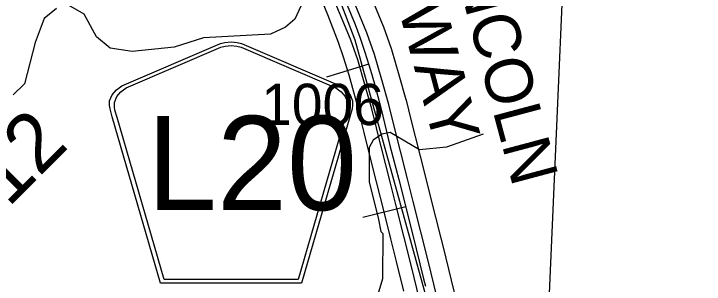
# Model space of a CAD drawing. Extents: x -132.8 to -73.3, y -60 to -26.
# Drawn here: x -124.34 to -123.168, y -34.247 to -33.788 of the extents above; entities that cross this region are included whole.
import ezdxf

# ---------------------------------------------------------------- set-up
doc = ezdxf.new("R2010")
doc.units = 0
for name, color, linetype in [('tdCoHydroRiver', 7, 'Continuous'), ('tdCoRRCL', 7, 'Continuous'), ('tdCoSecRdNmbr', 7, 'Continuous'), ('tdCoSecRdTxt', 7, 'Continuous'), ('tdCoSecRteBand', 7, 'Continuous'), ('tdCoSecRteCL', 7, 'Continuous'), ('tdCoSectLine', 7, 'Continuous'), ('tdCoSectLinePart', 7, 'Continuous'), ('tdCoShieldCoRteHrd', 7, 'Continuous'), ('tdCoSurfAsphalt', 7, 'Continuous'), ('tdStHwyIntRefPost1', 7, 'Continuous')]:
    doc.layers.add(name, color=color, linetype=linetype)

msp = doc.modelspace()

# ---------------------------------------------------------------- linework, layer by layer
at = {"layer": 'tdCoHydroRiver'}
for points in [[(-124.2678, -33.7793), (-124.2888, -33.796), (-124.3041, -33.8366), (-124.3219, -33.9071), (-124.3414, -33.9255)], [(-123.8526, -33.7754), (-123.8627, -33.7972), (-123.8789, -33.8109), (-123.9045, -33.8228), (-124.0183, -33.829), (-124.0677, -33.845), (-124.1389, -33.8524), (-124.1766, -33.8466), (-124.1997, -33.827), (-124.2207, -33.7885), (-124.2471, -33.7736)], [(-123.5432, -33.9925), (-123.6054, -34.0144), (-123.6513, -34.0194), (-123.7009, -33.9896), (-123.7152, -33.9923), (-123.7297, -34.0029), (-123.7364, -34.0154), (-123.7365, -34.0737), (-123.7209, -34.1373), (-123.7168, -34.1579), (-123.7137, -34.1611), (-123.7143, -34.2384), (-123.7371, -34.3166), (-123.7523, -34.3525), (-123.7876, -34.4824), (-123.7925, -34.4886), (-123.8064, -34.5355), (-123.8232, -34.5697), (-123.8302, -34.5932)]]:
    msp.add_lwpolyline(points, dxfattribs=at)
at = {"layer": 'tdCoRRCL'}
for p, q in [((-123.7374, -33.8736), (-123.809, -33.8958)), ((-123.6745, -34.1159), (-123.7473, -34.1339))]:
    msp.add_line(p, q, dxfattribs=at)
for points in [[(-124.3175, -31.846), (-124.3316, -32.3374), (-124.3259, -32.4212), (-124.2133, -32.6972), (-124.1764, -32.758), (-124.0445, -33.088), (-124.0165, -33.1629), (-123.761, -33.8321), (-123.637, -34.2801), (-123.4402, -35.085), (-123.1296, -36.2462), (-123.0521, -36.6016), (-122.9839, -37.1918)], [(-123.6776, -34.2593), (-123.6901, -34.2089), (-123.6997, -34.1705), (-123.7111, -34.1244), (-123.7302, -34.0494), (-123.7453, -33.9898), (-123.7584, -33.9375), (-123.7707, -33.8924), (-123.7802, -33.862), (-123.7888, -33.8368), (-123.807, -33.7899), (-123.8339, -33.7233)], [(-123.7808, -33.7562), (-123.7606, -33.806), (-123.7524, -33.828), (-123.7438, -33.8532), (-123.7344, -33.8836), (-123.7278, -33.9072), (-123.7163, -33.9502), (-123.7016, -34.0118), (-123.6861, -34.0695), (-123.6633, -34.1617), (-123.6442, -34.2385), (-123.6412, -34.2505)]]:
    msp.add_lwpolyline(points, dxfattribs=at)
at = {"layer": 'tdCoSecRteBand'}
for points in [[(-123.7475, -33.725), (-123.7129, -33.8089), (-123.7126, -33.8096), (-123.7123, -33.8103), (-123.6993, -33.8471), (-123.699, -33.8479), (-123.6987, -33.8487), (-123.6862, -33.8916), (-123.6861, -33.8917), (-123.6861, -33.8919), (-123.6742, -33.9338), (-123.6741, -33.9344), (-123.6739, -33.9349), (-123.6661, -33.9675), (-123.6422, -34.061), (-123.6422, -34.0611), (-123.6422, -34.0612), (-123.6326, -34.0999), (-123.6067, -34.2029), (-123.6067, -34.2031), (-123.6066, -34.2032), (-123.579, -34.3173)], [(-123.6373, -34.3315), (-123.6649, -34.2174), (-123.6908, -34.1145), (-123.6908, -34.1144), (-123.6908, -34.1144), (-123.7004, -34.0758), (-123.7243, -33.9822), (-123.7243, -33.982), (-123.7244, -33.9818), (-123.7321, -33.9495), (-123.7438, -33.9083), (-123.7561, -33.8664), (-123.7686, -33.8311), (-123.8031, -33.7477)]]:
    msp.add_lwpolyline(points, dxfattribs=at)
at = {"layer": 'tdCoSecRteCL'}
msp.add_lwpolyline([(-123.4503, -34.9522), (-123.4706, -34.8719), (-123.4994, -34.7582), (-123.5214, -34.6692), (-123.5524, -34.5466), (-123.582, -34.4297), (-123.6082, -34.3244), (-123.6358, -34.2102), (-123.6617, -34.1072), (-123.6713, -34.0684), (-123.6952, -33.9747), (-123.7031, -33.9419), (-123.715, -33.9), (-123.7275, -33.8571), (-123.7406, -33.8204), (-123.7754, -33.7363), (-123.7926, -33.6924), (-123.8252, -33.6093), (-123.8376, -33.5787)], dxfattribs=at)
at = {"layer": 'tdCoSectLine'}
msp.add_lwpolyline([(-123.4333, -34.328), (-123.3909, -33.358)], dxfattribs=at)
at = {"layer": 'tdCoSectLinePart'}
msp.add_lwpolyline([(-123.4333, -34.328), (-123.3909, -33.358)], dxfattribs=at)
at = {"layer": 'tdCoShieldCoRteHrd'}
for points in [[(-124.091, -34.2459), (-124.173, -33.963), (-124.1768, -33.9498), (-124.1776, -33.9439), (-124.1776, -33.9361), (-124.1733, -33.9258), (-124.166, -33.9173), (-124.1565, -33.9106), (-123.9892, -33.8383), (-123.9817, -33.8367), (-123.9712, -33.8357), (-123.9608, -33.8367), (-123.9533, -33.8383), (-123.786, -33.9106), (-123.7765, -33.9173), (-123.7692, -33.9258), (-123.7649, -33.9361), (-123.7649, -33.9439), (-123.7657, -33.9498), (-123.7695, -33.963), (-123.8515, -34.2459)], [(-124.0851, -34.2395), (-124.1649, -33.9643), (-124.1686, -33.9516), (-124.1693, -33.946), (-124.1693, -33.9385), (-124.1652, -33.9286), (-124.1582, -33.9204), (-124.1491, -33.914), (-123.9885, -33.8446), (-123.9813, -33.843), (-123.9712, -33.8421), (-123.9612, -33.843), (-123.954, -33.8446), (-123.7934, -33.914), (-123.7842, -33.9204), (-123.7773, -33.9286), (-123.7732, -33.9385), (-123.7732, -33.946), (-123.7739, -33.9516), (-123.7776, -33.9643), (-123.8573, -34.2395)]]:
    msp.add_lwpolyline(points, close=True, dxfattribs=at)
at = {"layer": 'tdCoSurfAsphalt'}
msp.add_lwpolyline([(-123.6082, -34.3244), (-123.6358, -34.2102), (-123.6617, -34.1072), (-123.6713, -34.0684), (-123.6952, -33.9747), (-123.7031, -33.9419), (-123.715, -33.9), (-123.7275, -33.8571), (-123.7406, -33.8204), (-123.7754, -33.7363)], dxfattribs=at)

# ---------------------------------------------------------------- texts
at = {"layer": 'tdCoSecRdNmbr'}
msp.add_text('1006', height=0.07, rotation=359.9068, dxfattribs=at).set_placement((-123.9201, -33.9768))
at = {"layer": 'tdCoSecRdTxt'}
for s, p in [('OLD LINCOLN', (-123.6759, -33.3954)), ('HIGHWAY', (-123.7563, -33.5209))]:
    msp.add_text(s, height=0.08, rotation=284.9566, dxfattribs=at).set_placement(p)
at = {"layer": 'tdCoShieldCoRteHrd'}
msp.add_text('L20', height=0.16, dxfattribs=at).set_placement((-124.1142, -34.1216))
at = {"layer": 'tdStHwyIntRefPost1'}
msp.add_text('‒‒12', height=0.1, rotation=45, dxfattribs=at).set_placement((-124.4548, -34.2237))

doc.saveas('drawing.dxf')
